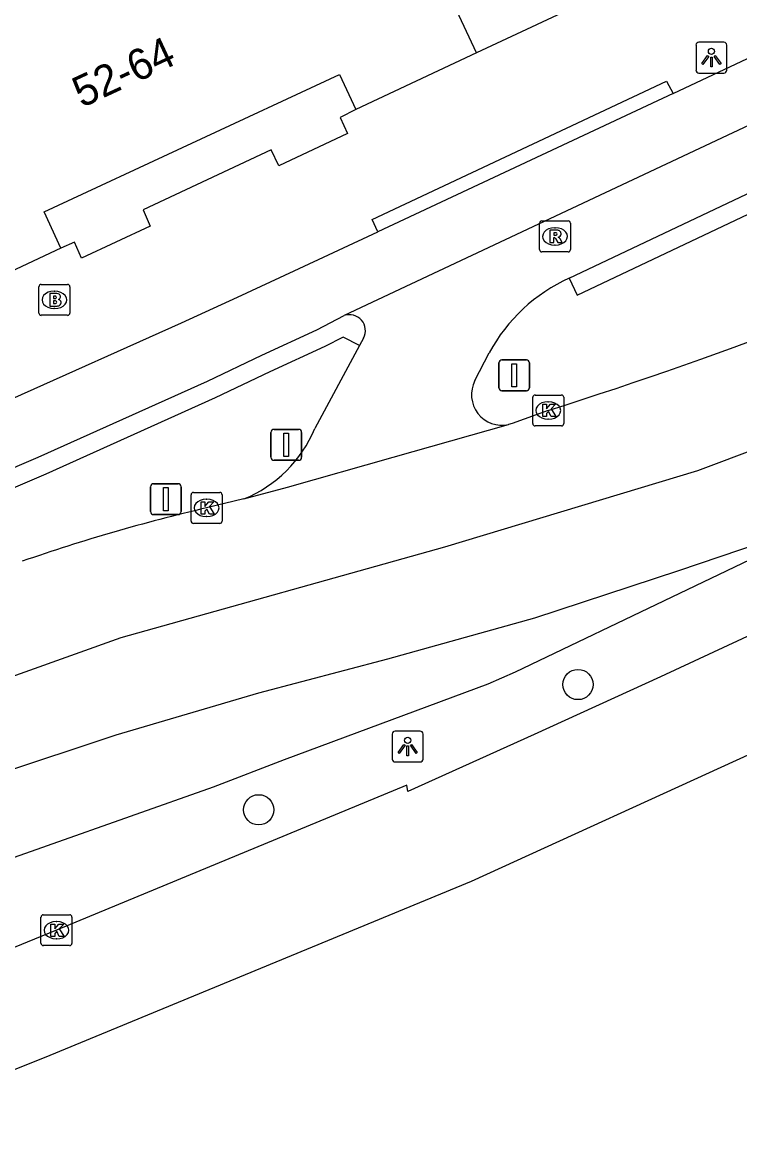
# Model space of a CAD drawing. Extents: x 158352 to 159489, y 383828 to 384597.
# Drawn here: x 158965.55 to 158988.73, y 383862.12 to 383898.21 of the extents above; entities that cross this region are included whole.
import ezdxf

# ---------------------------------------------------------------- set-up
doc = ezdxf.new("R2010")
doc.units = 0
for name, color, linetype in [('IMGEO_Boom', 7, 'Continuous'), ('IMGEO_Brandkraan', 7, 'Continuous'), ('IMGEO_Fietspad_gesloten', 7, 'Continuous'), ('IMGEO_Haag', 7, 'Continuous'), ('IMGEO_Kolk', 7, 'Continuous'), ('IMGEO_Lichtpunt', 7, 'Continuous'), ('IMGEO_OVBaan_gesloten', 7, 'Continuous'), ('IMGEO_Pand', 7, 'Continuous'), ('IMGEO_Pand_nummerreeks', 7, 'Continuous'), ('IMGEO_Rijbaan_lokaal_open', 7, 'Continuous'), ('IMGEO_Rijbaan_regionaal_gesloten', 7, 'Continuous'), ('IMGEO_Rioolput', 7, 'Continuous'), ('IMGEO_Verkeersbordpaal', 7, 'Continuous'), ('IMGEO_Voetpad_open', 7, 'Continuous')]:
    doc.layers.add(name, color=color, linetype=linetype)

msp = doc.modelspace()

# ---------------------------------------------------------------- linework, layer by layer
at = {"layer": 'IMGEO_Boom'}
for centre in [(158983.504, 383876.8), (158973.185, 383872.751)]:
    msp.add_circle(centre, 0.489, dxfattribs=at)
at = {"layer": 'IMGEO_Brandkraan'}
for p, q in [((158966.081, 383888.809), (158966.081, 383889.661)), ((158966.156, 383889.735), (158967.008, 383889.735)), ((158966.569, 383889.515), (158966.594, 383889.515)), ((158967.082, 383889.661), (158967.082, 383888.809)), ((158967.008, 383888.735), (158966.156, 383888.735)), ((158966.592, 383888.955), (158966.567, 383888.955))]:
    msp.add_line(p, q, dxfattribs=at)
for points in [[(158966.081, 383888.809), (158966.081, 383889.661)], [(158966.156, 383889.735), (158967.008, 383889.735)], [(158966.429, 383889.435), (158966.429, 383889.035), (158966.642, 383889.035)], [(158966.66, 383889.435), (158966.429, 383889.435)], [(158967.082, 383889.661), (158967.082, 383888.809)], [(158966.608, 383889.354), (158966.554, 383889.354), (158966.554, 383889.278)], [(158966.554, 383889.278), (158966.607, 383889.278)], [(158966.616, 383889.202), (158966.554, 383889.202), (158966.554, 383889.121)], [(158966.554, 383889.121), (158966.616, 383889.121)], [(158967.008, 383888.735), (158966.156, 383888.735)]]:
    msp.add_lwpolyline(points, dxfattribs=at)
for centre, radius, start, end in [((158966.158, 383889.659), 0.0765, 91.552, 178.448), ((158966.158, 383889.659), 0.0765, 91.552, 178.448), ((158966.664, 383889.29), 0.145, 59.4692, 91.5367), ((158967.006, 383889.659), 0.0765, 1.552, 88.448), ((158967.006, 383889.659), 0.0765, 1.552, 88.448), ((158966.609, 383889.316), 0.0379, 267.8285, 90.9355), ((158966.617, 383889.161), 0.0404, 269.8759, 90.5077), ((158966.689, 383889.337), 0.0922, 285.5137, 58.1501), ((158966.694, 383889.145), 0.105, 301.3115, 78.989), ((158966.158, 383888.811), 0.0765, 181.552, 268.448), ((158966.158, 383888.811), 0.0765, 181.552, 268.448), ((158966.648, 383889.286), 0.251, 268.6676, 293.5347), ((158967.006, 383888.811), 0.0765, 271.552, 358.448), ((158967.006, 383888.811), 0.0765, 271.552, 358.448)]:
    msp.add_arc(centre, radius, start, end, dxfattribs=at)
for centre, major_axis, ratio, start_param, end_param in [((158966.568, 383889.235), (-0.387, 0.002), 0.722429, 4.712389, 7.853982), ((158966.593, 383889.235), (-0.39, 0.002), 0.717154, 1.570796, 4.712389)]:
    msp.add_ellipse(centre, major_axis=major_axis, ratio=ratio, start_param=start_param, end_param=end_param, dxfattribs=at)
at = {"layer": 'IMGEO_Fietspad_gesloten'}
for points in [[(158986.578, 383895.909), (159000, 383902.225), (159011.504, 383907.639)], [(158986.578, 383895.909), (158977.037, 383891.433)], [(158965.201, 383886.036), (158970.687, 383888.491), (158972.495, 383889.325), (158974.328, 383890.173), (158977.037, 383891.433)], [(158951.618, 383878.166), (158951.727, 383878.216), (158955.723, 383879.949), (158960.363, 383881.786), (158963.366, 383882.999), (158966.061, 383884.152), (158971.526, 383886.608), (158973.291, 383887.449), (158975.061, 383888.263), (158975.95, 383888.727)]]:
    msp.add_lwpolyline(points, dxfattribs=at)
at = {"layer": 'IMGEO_Haag'}
for points in [[(158983.222, 383889.936), (158983.483, 383889.385), (158990.026, 383892.488), (158991.054, 383892.945), (158991.486, 383892.04), (158991.738, 383891.735), (158992.134, 383891.531), (158992.319, 383891.519), (158992.757, 383890.586), (159003.804, 383895.79), (159003.353, 383896.748)], [(158976.447, 383887.761), (158975.911, 383888.03), (158975.325, 383887.724), (158973.545, 383886.906), (158971.778, 383886.063), (158966.302, 383883.603), (158963.596, 383882.445), (158960.586, 383881.229), (158955.953, 383879.395), (158951.553, 383877.484)]]:
    msp.add_lwpolyline(points, dxfattribs=at)
at = {"layer": 'IMGEO_Kolk'}
for p, q in [((158982.044, 383885.233), (158982.044, 383886.085)), ((158982.119, 383886.159), (158982.971, 383886.159)), ((158982.532, 383885.939), (158982.557, 383885.939)), ((158983.045, 383886.085), (158983.045, 383885.233)), ((158982.971, 383885.159), (158982.119, 383885.159)), ((158982.555, 383885.379), (158982.53, 383885.379)), ((158971, 383882.084), (158971, 383882.936)), ((158971.075, 383883.01), (158971.927, 383883.01)), ((158972.001, 383882.936), (158972.001, 383882.084)), ((158971.488, 383882.79), (158971.513, 383882.79)), ((158971.511, 383882.23), (158971.486, 383882.23)), ((158971.927, 383882.01), (158971.075, 383882.01)), ((158966.148, 383868.433), (158966.148, 383869.285)), ((158966.223, 383869.359), (158967.075, 383869.359)), ((158967.149, 383869.285), (158967.149, 383868.433)), ((158966.636, 383869.139), (158966.661, 383869.139)), ((158966.659, 383868.579), (158966.634, 383868.579)), ((158967.075, 383868.359), (158966.223, 383868.359))]:
    msp.add_line(p, q, dxfattribs=at)
for points in [[(158982.044, 383885.233), (158982.044, 383886.085)], [(158982.119, 383886.159), (158982.971, 383886.159)], [(158982.365, 383885.859), (158982.488, 383885.859), (158982.488, 383885.708), (158982.618, 383885.859), (158982.782, 383885.859), (158982.636, 383885.708), (158982.789, 383885.459), (158982.637, 383885.459), (158982.552, 383885.623), (158982.488, 383885.556), (158982.488, 383885.459), (158982.365, 383885.459), (158982.365, 383885.859)], [(158983.045, 383886.085), (158983.045, 383885.233)], [(158982.971, 383885.159), (158982.119, 383885.159)], [(158971, 383882.084), (158971, 383882.936)], [(158971.075, 383883.01), (158971.927, 383883.01)], [(158972.001, 383882.936), (158972.001, 383882.084)], [(158971.321, 383882.71), (158971.444, 383882.71), (158971.444, 383882.559), (158971.574, 383882.71), (158971.738, 383882.71), (158971.592, 383882.559), (158971.745, 383882.31), (158971.593, 383882.31), (158971.508, 383882.474), (158971.444, 383882.407), (158971.444, 383882.31), (158971.321, 383882.31), (158971.321, 383882.71)], [(158971.927, 383882.01), (158971.075, 383882.01)], [(158966.148, 383868.433), (158966.148, 383869.285)], [(158966.223, 383869.359), (158967.075, 383869.359)], [(158967.149, 383869.285), (158967.149, 383868.433)], [(158966.469, 383869.059), (158966.592, 383869.059), (158966.592, 383868.908), (158966.722, 383869.059), (158966.886, 383869.059), (158966.74, 383868.908), (158966.893, 383868.659), (158966.741, 383868.659), (158966.656, 383868.823), (158966.592, 383868.756), (158966.592, 383868.659), (158966.469, 383868.659), (158966.469, 383869.059)], [(158967.075, 383868.359), (158966.223, 383868.359)]]:
    msp.add_lwpolyline(points, dxfattribs=at)
for centre, start, end in [((158982.121, 383886.083), 91.552, 178.448), ((158982.121, 383886.083), 91.552, 178.448), ((158982.969, 383886.083), 1.552, 88.448), ((158982.969, 383886.083), 1.552, 88.448), ((158982.121, 383885.235), 181.552, 268.448), ((158982.121, 383885.235), 181.552, 268.448), ((158982.969, 383885.235), 271.552, 358.448), ((158982.969, 383885.235), 271.552, 358.448), ((158971.077, 383882.934), 91.552, 178.448), ((158971.077, 383882.934), 91.552, 178.448), ((158971.925, 383882.934), 1.552, 88.448), ((158971.925, 383882.934), 1.552, 88.448), ((158971.077, 383882.086), 181.552, 268.448), ((158971.077, 383882.086), 181.552, 268.448), ((158971.925, 383882.086), 271.552, 358.448), ((158971.925, 383882.086), 271.552, 358.448), ((158966.225, 383869.283), 91.552, 178.448), ((158966.225, 383869.283), 91.552, 178.448), ((158967.073, 383869.283), 1.552, 88.448), ((158967.073, 383869.283), 1.552, 88.448), ((158966.225, 383868.435), 181.552, 268.448), ((158966.225, 383868.435), 181.552, 268.448), ((158967.073, 383868.435), 271.552, 358.448), ((158967.073, 383868.435), 271.552, 358.448)]:
    msp.add_arc(centre, 0.0765, start, end, dxfattribs=at)
for centre, major_axis, ratio, start_param, end_param in [((158982.531, 383885.659), (-0.387, 0.002), 0.722429, 4.712389, 7.853982), ((158982.556, 383885.659), (-0.39, 0.002), 0.717154, 1.570796, 4.712389), ((158971.487, 383882.51), (-0.387, 0.002), 0.722429, 4.712389, 7.853982), ((158971.512, 383882.51), (-0.39, 0.002), 0.717154, 1.570796, 4.712389), ((158966.635, 383868.859), (-0.387, 0.002), 0.722429, 4.712389, 7.853982), ((158966.66, 383868.859), (-0.39, 0.002), 0.717154, 1.570796, 4.712389)]:
    msp.add_ellipse(centre, major_axis=major_axis, ratio=ratio, start_param=start_param, end_param=end_param, dxfattribs=at)
at = {"layer": 'IMGEO_Lichtpunt'}
for p, q in [((158987.32, 383897.469), (158987.32, 383896.662)), ((158987.32, 383897.469), (158987.32, 383896.662)), ((158988.222, 383897.564), (158987.414, 383897.564)), ((158988.222, 383897.564), (158987.414, 383897.564)), ((158988.316, 383896.662), (158988.316, 383897.469)), ((158988.316, 383896.662), (158988.316, 383897.469)), ((158987.414, 383896.568), (158988.222, 383896.568)), ((158987.414, 383896.568), (158988.222, 383896.568)), ((158977.501, 383875.199), (158977.501, 383874.392)), ((158977.501, 383875.199), (158977.501, 383874.392)), ((158978.403, 383875.294), (158977.595, 383875.294)), ((158978.403, 383875.294), (158977.595, 383875.294)), ((158978.497, 383874.392), (158978.497, 383875.199)), ((158978.497, 383874.392), (158978.497, 383875.199)), ((158977.595, 383874.298), (158978.403, 383874.298)), ((158977.595, 383874.298), (158978.403, 383874.298))]:
    msp.add_line(p, q, dxfattribs=at)
for points in [[(158987.694, 383897.133), (158987.733, 383897.105), (158987.545, 383896.843), (158987.507, 383896.87), (158987.694, 383897.133)], [(158987.796, 383897.085), (158987.843, 383897.085), (158987.843, 383896.763), (158987.796, 383896.763), (158987.796, 383897.085)], [(158987.906, 383897.105), (158987.944, 383897.132), (158988.131, 383896.87), (158988.092, 383896.842), (158987.906, 383897.105)], [(158977.875, 383874.863), (158977.914, 383874.835), (158977.726, 383874.573), (158977.688, 383874.6), (158977.875, 383874.863)], [(158977.977, 383874.815), (158978.024, 383874.815), (158978.024, 383874.493), (158977.977, 383874.493), (158977.977, 383874.815)], [(158978.087, 383874.835), (158978.125, 383874.862), (158978.312, 383874.6), (158978.273, 383874.572), (158978.087, 383874.835)]]:
    msp.add_lwpolyline(points, dxfattribs=at)
for centre in [(158987.819, 383897.267), (158978, 383874.997)]:
    msp.add_circle(centre, 0.0994, dxfattribs=at)
for centre, start, end in [((158987.414, 383897.469), 90, 180), ((158987.414, 383897.469), 90, 180), ((158988.222, 383897.469), 0, 90), ((158988.222, 383897.469), 0, 90), ((158987.414, 383896.662), 180, 270), ((158987.414, 383896.662), 180, 270), ((158988.222, 383896.662), 270, 0), ((158988.222, 383896.662), 270, 360), ((158977.595, 383875.199), 90, 180), ((158977.595, 383875.199), 90, 180), ((158978.403, 383875.199), 0, 90), ((158978.403, 383875.199), 0, 90), ((158977.595, 383874.392), 180, 270), ((158977.595, 383874.392), 180, 270), ((158978.403, 383874.392), 270, 0), ((158978.403, 383874.392), 270, 360)]:
    msp.add_arc(centre, 0.0946, start, end, dxfattribs=at)
at = {"layer": 'IMGEO_OVBaan_gesloten'}
for points in [[(159088.723, 383920.864), (159071.911, 383913.128), (159033.938, 383895.628), (159011.041, 383884.856), (158989.11, 383874.567), (158980.057, 383870.434), (158966.431, 383864.805), (158959.706, 383862.12)], [(159043.343, 383903.494), (159039.412, 383901.664), (159026.967, 383896.037), (159000, 383883.486), (158986.172, 383877.05), (158982.088, 383875.184), (158978.001, 383873.342), (158977.971, 383873.552), (158966.645, 383868.858), (158958.082, 383865.353)]]:
    msp.add_lwpolyline(points, dxfattribs=at)
at = {"layer": 'IMGEO_Pand'}
for points in [[(158980.221, 383897.216), (158975.086, 383908.195)], [(158984.12, 383899.047), (158980.221, 383897.216)], [(158980.221, 383897.216), (158976.323, 383895.385)], [(158966.793, 383890.908), (158966.246, 383892.084), (158975.794, 383896.524), (158976.323, 383895.385)], [(158966.793, 383890.908), (158962.629, 383888.952)]]:
    msp.add_lwpolyline(points, dxfattribs=at)
at = {"layer": 'IMGEO_Rijbaan_lokaal_open'}
for points in [[(159075.768, 383935.579), (159060.71, 383928.546), (159027.469, 383912.965), (159000, 383900.042), (158975.95, 383888.727)], [(158983.222, 383889.936), (158989.771, 383893.042), (158990.874, 383893.532)], [(158976.576, 383888), (158976.447, 383887.761)], [(158976.447, 383887.761), (158974.999, 383885.074)], [(158980.175, 383886.623), (158980.636, 383887.526)]]:
    msp.add_lwpolyline(points, dxfattribs=at)
for centre, radius, start, end in [((158985.52, 383884.878), 5.555, 114.4305, 151.5343), ((158976.119, 383888.239), 0.516, 332.358, 109.1037), ((158981.051, 383886.168), 0.987, 152.5447, 217.9026), ((158981.052, 383886.167), 0.987, 217.7785, 282.2181), ((158971.129, 383886.686), 4.193, 292.0561, 337.3922)]:
    msp.add_arc(centre, radius, start, end, dxfattribs=at)
at = {"layer": 'IMGEO_Rijbaan_regionaal_gesloten'}
for points in [[(158954.38, 383872.748), (158959.424, 383874.994), (158968.744, 383878.324), (158979.196, 383881.255), (158987.384, 383883.719), (158993.575, 383886.05), (159008.221, 383892.91), (159034.583, 383905.498), (159067.802, 383921.349), (159075.44, 383925.02), (159084.637, 383929.44)], [(158982.542, 383885.658), (158981.382, 383885.236), (158981.261, 383885.202)], [(158972.703, 383882.8), (158974.113, 383883.179), (158977.536, 383884.146), (158981.261, 383885.202)], [(158972.703, 383882.8), (158971.498, 383882.509)], [(158955.718, 383870.049), (158959.784, 383871.872), (158964.706, 383873.894), (158968.574, 383875.169), (158973.188, 383876.532), (158977.363, 383877.632), (158982.11, 383878.951), (158986.768, 383880.489), (158992.107, 383882.293)], [(158963.662, 383870.646), (158971.723, 383873.496), (158974.021, 383874.372), (158980.599, 383876.818), (158981.488, 383877.213), (158992.107, 383882.293)]]:
    msp.add_lwpolyline(points, dxfattribs=at)
for centre, radius, start, end in [((158938.847, 384023.654), 144.748, 287.56987, 294.88811), ((158984.685, 383825.865), 58.159, 103.10559, 109.2144)]:
    msp.add_arc(centre, radius, start, end, dxfattribs=at)
at = {"layer": 'IMGEO_Rioolput'}
for p, q in [((158982.261, 383890.86), (158982.261, 383891.712)), ((158982.336, 383891.786), (158983.188, 383891.786)), ((158983.262, 383891.712), (158983.262, 383890.86)), ((158982.749, 383891.566), (158982.774, 383891.566)), ((158982.772, 383891.006), (158982.747, 383891.006)), ((158983.188, 383890.786), (158982.336, 383890.786))]:
    msp.add_line(p, q, dxfattribs=at)
for points in [[(158982.261, 383890.86), (158982.261, 383891.712)], [(158982.336, 383891.786), (158983.188, 383891.786)], [(158983.262, 383891.712), (158983.262, 383890.86)], [(158982.85, 383891.484), (158982.598, 383891.486), (158982.598, 383891.086)], [(158982.598, 383891.086), (158982.722, 383891.086), (158982.722, 383891.248), (158982.733, 383891.248)], [(158982.776, 383891.405), (158982.722, 383891.405), (158982.722, 383891.324)], [(158982.722, 383891.324), (158982.774, 383891.324)], [(158982.78, 383891.219), (158982.851, 383891.086), (158982.991, 383891.086), (158982.926, 383891.212)], [(158983.188, 383890.786), (158982.336, 383890.786)]]:
    msp.add_lwpolyline(points, dxfattribs=at)
for centre, radius, start, end in [((158982.338, 383891.71), 0.0765, 91.552, 178.448), ((158982.338, 383891.71), 0.0765, 91.552, 178.448), ((158983.186, 383891.71), 0.0765, 1.552, 88.448), ((158983.186, 383891.71), 0.0765, 1.552, 88.448), ((158982.732, 383891.195), 0.0533, 26.0293, 88.6989), ((158982.758, 383891.513), 0.19, 274.7715, 282.9687), ((158982.782, 383891.309), 0.0964, 77.0061, 93.1865), ((158982.796, 383891.366), 0.0378, 276.6634, 79.6772), ((158982.849, 383891.374), 0.109, 350.3612, 89.416), ((158982.847, 383891.374), 0.112, 277.5842, 350.9817), ((158982.831, 383891.159), 0.108, 29.5134, 73.7905), ((158982.338, 383890.862), 0.0765, 181.552, 268.448), ((158982.338, 383890.862), 0.0765, 181.552, 268.448), ((158983.186, 383890.862), 0.0765, 271.552, 358.448), ((158983.186, 383890.862), 0.0765, 271.552, 358.448)]:
    msp.add_arc(centre, radius, start, end, dxfattribs=at)
for centre, major_axis, ratio, start_param, end_param in [((158982.748, 383891.286), (-0.387, 0.002), 0.722429, 4.712389, 7.853982), ((158982.773, 383891.286), (-0.39, 0.002), 0.717154, 1.570796, 4.712389)]:
    msp.add_ellipse(centre, major_axis=major_axis, ratio=ratio, start_param=start_param, end_param=end_param, dxfattribs=at)
at = {"layer": 'IMGEO_Verkeersbordpaal'}
for p, q in [((158981.047, 383887.294), (158981.837, 383887.294)), ((158981.837, 383887.294), (158981.047, 383887.294)), ((158980.947, 383886.394), (158980.947, 383887.194)), ((158980.947, 383887.194), (158980.947, 383886.394)), ((158981.937, 383887.194), (158981.937, 383886.394)), ((158981.937, 383886.394), (158981.937, 383887.194)), ((158981.837, 383886.294), (158981.047, 383886.294)), ((158981.047, 383886.294), (158981.837, 383886.294)), ((158973.582, 383884.149), (158973.582, 383884.949)), ((158973.582, 383884.949), (158973.582, 383884.149)), ((158973.682, 383885.049), (158974.472, 383885.049)), ((158974.472, 383885.049), (158973.682, 383885.049)), ((158974.572, 383884.949), (158974.572, 383884.149)), ((158974.572, 383884.149), (158974.572, 383884.949)), ((158974.472, 383884.049), (158973.682, 383884.049)), ((158973.682, 383884.049), (158974.472, 383884.049)), ((158969.69, 383882.393), (158969.69, 383883.193)), ((158969.69, 383883.193), (158969.69, 383882.393)), ((158969.79, 383883.293), (158970.58, 383883.293)), ((158970.58, 383883.293), (158969.79, 383883.293)), ((158970.68, 383883.193), (158970.68, 383882.393)), ((158970.68, 383882.393), (158970.68, 383883.193)), ((158970.58, 383882.293), (158969.79, 383882.293)), ((158969.79, 383882.293), (158970.58, 383882.293))]:
    msp.add_line(p, q, dxfattribs=at)
for points in [[(158981.367, 383887.169), (158981.517, 383887.169), (158981.517, 383886.419), (158981.367, 383886.419), (158981.367, 383887.169)], [(158974.002, 383884.924), (158974.152, 383884.924), (158974.152, 383884.174), (158974.002, 383884.174), (158974.002, 383884.924)], [(158970.11, 383883.168), (158970.26, 383883.168), (158970.26, 383882.418), (158970.11, 383882.418), (158970.11, 383883.168)]]:
    msp.add_lwpolyline(points, dxfattribs=at)
for centre, start, end in [((158981.047, 383887.194), 90, 180), ((158981.047, 383887.194), 90, 180), ((158981.837, 383887.194), 0, 90), ((158981.837, 383887.194), 360, 90), ((158981.047, 383886.394), 180, 270), ((158981.047, 383886.394), 180, 270), ((158981.837, 383886.394), 270, 0), ((158981.837, 383886.394), 270, 0), ((158973.682, 383884.949), 90, 180), ((158973.682, 383884.949), 90, 180), ((158974.472, 383884.949), 0, 90), ((158974.472, 383884.949), 360, 90), ((158973.682, 383884.149), 180, 270), ((158973.682, 383884.149), 180, 270), ((158974.472, 383884.149), 270, 0), ((158974.472, 383884.149), 270, 0), ((158969.79, 383883.193), 90, 180), ((158969.79, 383883.193), 90, 180), ((158970.58, 383883.193), 0, 90), ((158970.58, 383883.193), 360, 90), ((158969.79, 383882.393), 180, 270), ((158969.79, 383882.393), 180, 270), ((158970.58, 383882.393), 270, 0), ((158970.58, 383882.393), 270, 0)]:
    msp.add_arc(centre, 0.1, start, end, dxfattribs=at)
at = {"layer": 'IMGEO_Voetpad_open'}
for points in [[(158977.037, 383891.433), (158976.849, 383891.834), (158986.369, 383896.305), (158986.578, 383895.909)], [(158976.323, 383895.385), (158975.818, 383895.13), (158976.05, 383894.609), (158973.831, 383893.571), (158973.59, 383894.086), (158969.449, 383892.144), (158969.679, 383891.614), (158967.457, 383890.579), (158967.228, 383891.101), (158966.793, 383890.908)]]:
    msp.add_lwpolyline(points, dxfattribs=at)

# ---------------------------------------------------------------- texts
at = {"layer": 'IMGEO_Pand_nummerreeks'}
msp.add_text('52-64', height=1, rotation=24.9393, dxfattribs=at).set_placement((158967.468, 383895.431))

doc.saveas('drawing.dxf')
